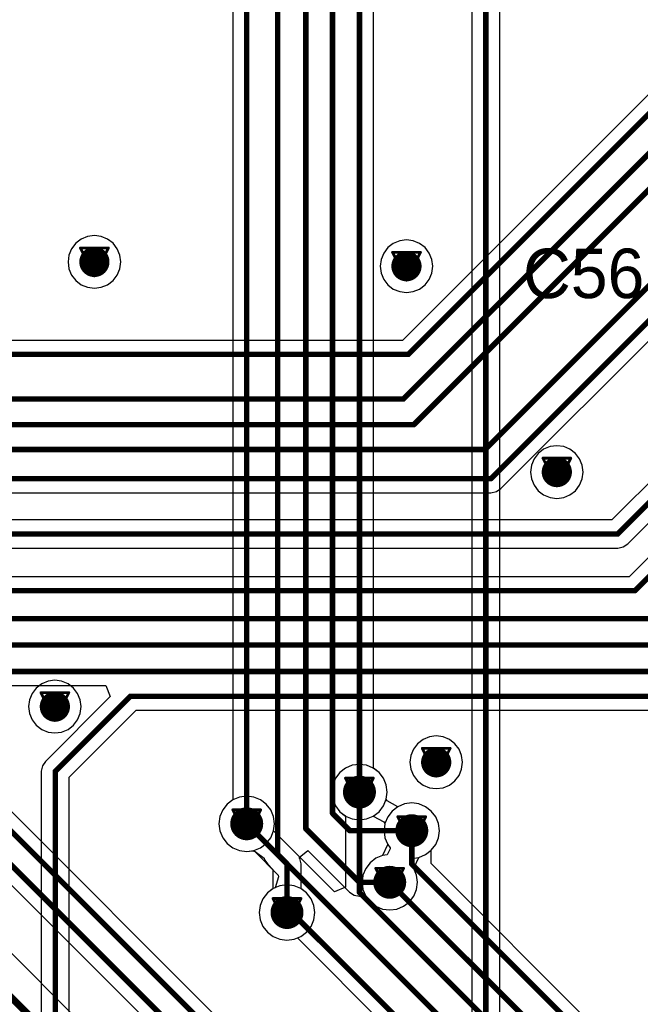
# Model space of a CAD drawing. Header units: millimetres. Extents: x 138 to 555, y 26 to 334.
# Tile 328 of 656: x 242 to 254, y 213 to 231. Entities that reach past the tile are written whole.
import ezdxf

# ---------------------------------------------------------------- set-up
doc = ezdxf.new("R2010")
doc.units = ezdxf.units.MM
for name, color, linetype in [('BottomLayer', 5, 'Continuous'), ('DrillDrawing', 1, 'Continuous'), ('MidLayer1', 16, 'Continuous'), ('MidLayer2', 76, 'Continuous'), ('MidLayer3', 90, 'Continuous'), ('MidLayer4', 156, 'Continuous'), ('MultiLayer', 9, 'Continuous'), ('TopLayer', 1, 'Continuous'), ('TopOverlay', 2, 'Continuous'), ('ViaHoleLayer', 16, 'Continuous')]:
    doc.layers.add(name, color=color, linetype=linetype)

msp = doc.modelspace()

# ---------------------------------------------------------------- linework, layer by layer
at = {"layer": 'BottomLayer'}
for p, q in [((266.118, 241.846), (249.21, 224.938)), ((250.999, 222.24), (255.699, 226.94)), ((256.811, 225.459), (253.021, 221.668)), ((249.21, 224.938), (231.958, 224.938)), ((253.307, 221.233), (257.097, 225.023)), ((255.702, 223.005), (253.333, 220.636)), ((250.917, 222.185), (250.999, 222.24)), ((221.968, 222.165), (250.819, 222.165)), ((250.819, 222.165), (250.917, 222.185)), ((253.021, 221.668), (221.917, 221.668)), ((222.023, 221.158), (253.126, 221.158)), ((253.126, 221.158), (253.224, 221.178)), ((253.224, 221.178), (253.307, 221.233)), ((253.333, 220.636), (224.47, 220.636)), ((226.593, 218.656), (243.81, 218.656)), ((243.81, 218.656), (243.893, 218.456)), ((243.893, 218.456), (242.712, 217.275)), ((243.147, 216.989), (244.363, 218.205)), ((244.363, 218.205), (258.745, 218.205)), ((242.712, 217.275), (242.657, 217.192)), ((248.295, 217.203), (248.174, 217.153)), ((248.426, 217.22), (248.295, 217.203)), ((248.556, 217.203), (248.426, 217.22)), ((248.678, 217.153), (248.556, 217.203)), ((242.657, 217.192), (242.637, 217.094)), ((242.637, 217.094), (242.637, 210.896)), ((248.069, 217.073), (247.989, 216.968)), ((248.174, 217.153), (248.069, 217.073)), ((248.782, 217.073), (248.678, 217.153)), ((248.863, 216.968), (248.782, 217.073)), ((243.147, 210.791), (243.147, 216.989)), ((247.939, 216.846), (247.922, 216.716)), ((247.989, 216.968), (247.939, 216.846)), ((248.913, 216.846), (248.863, 216.968)), ((248.93, 216.716), (248.913, 216.846)), ((247.922, 216.716), (247.939, 216.585)), ((248.913, 216.585), (248.93, 216.716)), ((246.018, 216.495), (245.938, 216.391)), ((246.122, 216.575), (246.018, 216.495)), ((246.244, 216.626), (246.122, 216.575)), ((246.375, 216.643), (246.244, 216.626)), ((246.505, 216.626), (246.375, 216.643)), ((246.627, 216.575), (246.505, 216.626)), ((246.731, 216.495), (246.627, 216.575)), ((246.811, 216.391), (246.731, 216.495)), ((247.939, 216.585), (247.989, 216.464)), ((248.933, 216.554), (248.913, 216.585)), ((249.126, 216.45), (248.933, 216.554)), ((249.247, 216.5), (249.126, 216.45)), ((249.378, 216.518), (249.247, 216.5)), ((249.508, 216.5), (249.378, 216.518)), ((249.63, 216.45), (249.508, 216.5)), ((245.938, 216.391), (245.887, 216.269)), ((246.862, 216.269), (246.811, 216.391)), ((247.989, 216.464), (248.069, 216.359)), ((248.069, 216.359), (248.171, 216.281)), ((249.734, 216.37), (249.63, 216.45)), ((249.815, 216.266), (249.734, 216.37)), ((245.887, 216.269), (245.87, 216.139)), ((245.87, 216.139), (245.887, 216.008)), ((246.879, 216.139), (246.862, 216.269)), ((246.862, 216.011), (246.879, 216.139)), ((248.171, 216.281), (248.171, 214.986)), ((249.865, 216.144), (249.815, 216.266)), ((249.882, 216.013), (249.865, 216.144)), ((245.887, 216.008), (245.938, 215.886)), ((247.971, 214.903), (246.862, 216.011)), ((249.865, 215.883), (249.882, 216.013)), ((245.938, 215.886), (246.018, 215.782)), ((246.018, 215.782), (246.122, 215.702)), ((249.815, 215.761), (249.865, 215.883)), ((246.122, 215.702), (246.244, 215.651)), ((246.244, 215.651), (246.375, 215.634)), ((246.375, 215.634), (246.502, 215.651)), ((246.502, 215.651), (246.946, 215.206)), ((249.731, 215.414), (249.734, 215.657)), ((249.734, 215.657), (249.815, 215.761)), ((260.411, 204.734), (249.731, 215.414)), ((246.951, 215.175), (246.894, 214.976)), ((246.946, 215.206), (246.951, 215.175)), ((246.751, 214.88), (246.671, 214.776)), ((246.856, 214.96), (246.751, 214.88)), ((246.894, 214.976), (246.856, 214.96)), ((248.171, 214.986), (247.971, 214.903)), ((246.671, 214.776), (246.621, 214.654)), ((246.621, 214.654), (246.604, 214.524)), ((246.604, 214.524), (246.621, 214.393)), ((246.621, 214.393), (246.671, 214.271)), ((246.671, 214.271), (246.751, 214.167)), ((246.751, 214.167), (246.856, 214.087)), ((246.856, 214.087), (246.977, 214.036)), ((246.977, 214.036), (247.108, 214.019)), ((247.108, 214.019), (247.238, 214.036)), ((247.238, 214.036), (247.297, 214.061)), ((247.297, 214.061), (259.003, 202.355))]:
    msp.add_line(p, q, dxfattribs=at)
at = {"layer": 'BottomLayer', "const_width": 0.1}
for points in [[(249.316, 224.683), (266.298, 241.666)], [(249.225, 223.869), (257.259, 231.903)], [(249.415, 223.403), (255.897, 229.885)], [(250.713, 222.951), (256.107, 228.346)], [(250.819, 222.42), (255.826, 227.427)], [(253.126, 221.413), (256.992, 225.278)], [(231.523, 224.683), (249.316, 224.683)], [(221.58, 223.869), (249.225, 223.869)], [(221.689, 223.403), (249.415, 223.403)], [(221.818, 222.951), (250.713, 222.951)], [(253.439, 220.382), (255.882, 222.824)], [(221.862, 222.42), (250.819, 222.42)], [(221.917, 221.413), (253.126, 221.413)], [(224.47, 220.382), (253.439, 220.382)], [(226.071, 219.872), (260.144, 219.872)], [(226.169, 219.393), (258.362, 219.393)], [(226.488, 218.91), (260.056, 218.91)], [(242.892, 217.094), (244.257, 218.459)], [(244.257, 218.459), (258.851, 218.459)], [(242.892, 210.791), (242.892, 217.094)], [(248.426, 214.891), (248.426, 216.716)], [(246.375, 216.139), (259.425, 203.089)], [(249.378, 215.406), (249.378, 216.013)], [(249.378, 215.406), (260.306, 204.479)], [(248.977, 215.074), (259.949, 204.102)], [(248.426, 214.891), (259.631, 203.685)], [(247.108, 214.524), (247.194, 214.524)], [(247.194, 214.524), (259.183, 202.535)]]:
    msp.add_lwpolyline(points, dxfattribs=at)
at = {"layer": 'BottomLayer'}
for points, const_width in [([(243.466, 226.365, 1), (243.741, 226.365, 1)], 0.275), ([(249.144, 226.287, 1), (249.419, 226.287, 1)], 0.275), ([(249.291, 224.683, 1), (249.341, 224.683, 1)], 0.05), ([(249.291, 224.683, 1), (249.341, 224.683, 1)], 0.05), ([(249.2, 223.869, 1), (249.25, 223.869, 1)], 0.05), ([(249.2, 223.869, 1), (249.25, 223.869, 1)], 0.05), ([(249.39, 223.403, 1), (249.44, 223.403, 1)], 0.05), ([(249.39, 223.403, 1), (249.44, 223.403, 1)], 0.05), ([(250.688, 222.951, 1), (250.738, 222.951, 1)], 0.05), ([(250.688, 222.951, 1), (250.738, 222.951, 1)], 0.05), ([(251.88, 222.54, 1), (252.155, 222.54, 1)], 0.275), ([(250.794, 222.42, 1), (250.844, 222.42, 1)], 0.05), ([(250.794, 222.42, 1), (250.844, 222.42, 1)], 0.05), ([(253.101, 221.413, 1), (253.151, 221.413, 1)], 0.05), ([(253.101, 221.413, 1), (253.151, 221.413, 1)], 0.05), ([(253.414, 220.382, 1), (253.464, 220.382, 1)], 0.05), ([(253.414, 220.382, 1), (253.464, 220.382, 1)], 0.05), ([(242.747, 218.271, 1), (243.022, 218.271, 1)], 0.275), ([(244.232, 218.459, 1), (244.282, 218.459, 1)], 0.05), ([(244.232, 218.459, 1), (244.282, 218.459, 1)], 0.05), ([(249.685, 217.258, 1), (249.96, 217.258, 1)], 0.275), ([(242.867, 217.094, 1), (242.917, 217.094, 1)], 0.05), ([(242.867, 217.094, 1), (242.917, 217.094, 1)], 0.05), ([(248.276, 216.716, 1), (248.576, 216.716, 1)], 0.3), ([(248.401, 216.716, 1), (248.451, 216.716, 1)], 0.05), ([(246.225, 216.139, 1), (246.525, 216.139, 1)], 0.3), ([(249.228, 216.013, 1), (249.528, 216.013, 1)], 0.3), ([(246.35, 216.139, 1), (246.4, 216.139, 1)], 0.05), ([(249.353, 216.013, 1), (249.403, 216.013, 1)], 0.05), ([(249.353, 215.406, 1), (249.403, 215.406, 1)], 0.05), ([(249.353, 215.406, 1), (249.403, 215.406, 1)], 0.05), ([(248.827, 215.074, 1), (249.127, 215.074, 1)], 0.3), ([(248.952, 215.074, 1), (249.002, 215.074, 1)], 0.05), ([(248.401, 214.891, 1), (248.451, 214.891, 1)], 0.05), ([(248.401, 214.891, 1), (248.451, 214.891, 1)], 0.05), ([(246.958, 214.524, 1), (247.258, 214.524, 1)], 0.3), ([(247.083, 214.524, 1), (247.133, 214.524, 1)], 0.05), ([(247.169, 214.524, 1), (247.219, 214.524, 1)], 0.05), ([(247.169, 214.524, 1), (247.219, 214.524, 1)], 0.05)]:
    msp.add_lwpolyline(points, format="xyb", close=True, dxfattribs=dict(at, const_width=const_width))
at = {"layer": 'DrillDrawing', "const_width": 0.0508}
for points in [[(243.35, 226.619), (243.858, 226.619)], [(243.35, 226.619), (243.604, 226.111)], [(243.452, 226.518), (243.756, 226.518)], [(243.452, 226.518), (243.604, 226.213)], [(243.604, 226.111), (243.858, 226.619)], [(243.604, 226.213), (243.756, 226.518)], [(249.028, 226.541), (249.536, 226.541)], [(249.028, 226.541), (249.282, 226.033)], [(249.282, 226.033), (249.536, 226.541)], [(249.129, 226.439), (249.434, 226.439)], [(249.129, 226.439), (249.282, 226.135)], [(249.282, 226.135), (249.434, 226.439)], [(251.764, 222.794), (252.272, 222.794)], [(251.764, 222.794), (252.018, 222.286)], [(252.018, 222.286), (252.272, 222.794)], [(251.865, 222.692), (252.17, 222.692)], [(251.865, 222.692), (252.018, 222.388)], [(252.018, 222.388), (252.17, 222.692)], [(242.63, 218.525), (243.138, 218.525)], [(242.63, 218.525), (242.884, 218.017)], [(242.884, 218.017), (243.138, 218.525)], [(242.732, 218.423), (243.037, 218.423)], [(242.732, 218.423), (242.884, 218.118)], [(242.884, 218.118), (243.037, 218.423)], [(249.569, 217.512), (250.077, 217.512)], [(249.569, 217.512), (249.823, 217.004)], [(249.67, 217.41), (249.975, 217.41)], [(249.67, 217.41), (249.823, 217.105)], [(249.823, 217.004), (250.077, 217.512)], [(249.823, 217.105), (249.975, 217.41)], [(248.172, 216.97), (248.68, 216.97)], [(248.172, 216.97), (248.426, 216.462)], [(248.273, 216.868), (248.578, 216.868)], [(248.273, 216.868), (248.426, 216.564)], [(248.426, 216.462), (248.68, 216.97)], [(248.426, 216.564), (248.578, 216.868)], [(246.121, 216.393), (246.629, 216.393)], [(246.121, 216.393), (246.375, 215.885)], [(246.222, 216.291), (246.527, 216.291)], [(246.222, 216.291), (246.375, 215.986)], [(246.375, 215.885), (246.629, 216.393)], [(246.375, 215.986), (246.527, 216.291)], [(249.124, 216.267), (249.632, 216.267)], [(249.124, 216.267), (249.378, 215.759)], [(249.225, 216.166), (249.53, 216.166)], [(249.225, 216.166), (249.378, 215.861)], [(249.378, 215.759), (249.632, 216.267)], [(249.378, 215.861), (249.53, 216.166)], [(248.723, 215.328), (249.231, 215.328)], [(248.723, 215.328), (248.977, 214.82)], [(248.825, 215.227), (249.13, 215.227)], [(248.825, 215.227), (248.977, 214.922)], [(248.977, 214.82), (249.231, 215.328)], [(248.977, 214.922), (249.13, 215.227)], [(246.854, 214.778), (247.362, 214.778)], [(246.854, 214.778), (247.108, 214.27)], [(246.955, 214.676), (247.26, 214.676)], [(246.955, 214.676), (247.108, 214.371)], [(247.108, 214.27), (247.362, 214.778)], [(247.108, 214.371), (247.26, 214.676)]]:
    msp.add_lwpolyline(points, dxfattribs=at)
at = {"layer": 'DrillDrawing', "const_width": 0.0254}
for points in [[(243.337, 226.619, 1), (243.363, 226.619, 1)], [(243.337, 226.619, 1), (243.363, 226.619, 1)], [(243.439, 226.518, 1), (243.464, 226.518, 1)], [(243.439, 226.518, 1), (243.464, 226.518, 1)], [(243.744, 226.518, 1), (243.769, 226.518, 1)], [(243.744, 226.518, 1), (243.769, 226.518, 1)], [(243.845, 226.619, 1), (243.871, 226.619, 1)], [(243.845, 226.619, 1), (243.871, 226.619, 1)], [(249.015, 226.541, 1), (249.041, 226.541, 1)], [(249.015, 226.541, 1), (249.041, 226.541, 1)], [(249.523, 226.541, 1), (249.549, 226.541, 1)], [(249.523, 226.541, 1), (249.549, 226.541, 1)], [(249.117, 226.439, 1), (249.142, 226.439, 1)], [(249.117, 226.439, 1), (249.142, 226.439, 1)], [(249.422, 226.439, 1), (249.447, 226.439, 1)], [(249.422, 226.439, 1), (249.447, 226.439, 1)], [(243.591, 226.213, 1), (243.617, 226.213, 1)], [(243.591, 226.213, 1), (243.617, 226.213, 1)], [(249.269, 226.135, 1), (249.295, 226.135, 1)], [(249.269, 226.135, 1), (249.295, 226.135, 1)], [(243.591, 226.111, 1), (243.617, 226.111, 1)], [(243.591, 226.111, 1), (243.617, 226.111, 1)], [(249.269, 226.033, 1), (249.295, 226.033, 1)], [(249.269, 226.033, 1), (249.295, 226.033, 1)], [(251.751, 222.794, 1), (251.776, 222.794, 1)], [(251.751, 222.794, 1), (251.776, 222.794, 1)], [(252.259, 222.794, 1), (252.284, 222.794, 1)], [(252.259, 222.794, 1), (252.284, 222.794, 1)], [(251.853, 222.692, 1), (251.878, 222.692, 1)], [(251.853, 222.692, 1), (251.878, 222.692, 1)], [(252.157, 222.692, 1), (252.183, 222.692, 1)], [(252.157, 222.692, 1), (252.183, 222.692, 1)], [(252.005, 222.388, 1), (252.03, 222.388, 1)], [(252.005, 222.388, 1), (252.03, 222.388, 1)], [(252.005, 222.286, 1), (252.03, 222.286, 1)], [(252.005, 222.286, 1), (252.03, 222.286, 1)], [(242.618, 218.525, 1), (242.643, 218.525, 1)], [(242.618, 218.525, 1), (242.643, 218.525, 1)], [(243.126, 218.525, 1), (243.151, 218.525, 1)], [(243.126, 218.525, 1), (243.151, 218.525, 1)], [(242.719, 218.423, 1), (242.745, 218.423, 1)], [(242.719, 218.423, 1), (242.745, 218.423, 1)], [(243.024, 218.423, 1), (243.05, 218.423, 1)], [(243.024, 218.423, 1), (243.05, 218.423, 1)], [(242.872, 218.118, 1), (242.897, 218.118, 1)], [(242.872, 218.118, 1), (242.897, 218.118, 1)], [(242.872, 218.017, 1), (242.897, 218.017, 1)], [(242.872, 218.017, 1), (242.897, 218.017, 1)], [(249.556, 217.512, 1), (249.581, 217.512, 1)], [(249.556, 217.512, 1), (249.581, 217.512, 1)], [(249.658, 217.41, 1), (249.683, 217.41, 1)], [(249.658, 217.41, 1), (249.683, 217.41, 1)], [(249.962, 217.41, 1), (249.988, 217.41, 1)], [(249.962, 217.41, 1), (249.988, 217.41, 1)], [(250.064, 217.512, 1), (250.089, 217.512, 1)], [(250.064, 217.512, 1), (250.089, 217.512, 1)], [(249.81, 217.105, 1), (249.835, 217.105, 1)], [(249.81, 217.105, 1), (249.835, 217.105, 1)], [(249.81, 217.004, 1), (249.835, 217.004, 1)], [(249.81, 217.004, 1), (249.835, 217.004, 1)], [(248.159, 216.97, 1), (248.185, 216.97, 1)], [(248.159, 216.97, 1), (248.185, 216.97, 1)], [(248.261, 216.868, 1), (248.286, 216.868, 1)], [(248.261, 216.868, 1), (248.286, 216.868, 1)], [(248.566, 216.868, 1), (248.591, 216.868, 1)], [(248.566, 216.868, 1), (248.591, 216.868, 1)], [(248.667, 216.97, 1), (248.693, 216.97, 1)], [(248.667, 216.97, 1), (248.693, 216.97, 1)], [(248.413, 216.564, 1), (248.439, 216.564, 1)], [(248.413, 216.564, 1), (248.439, 216.564, 1)], [(248.413, 216.462, 1), (248.439, 216.462, 1)], [(248.413, 216.462, 1), (248.439, 216.462, 1)], [(246.108, 216.393, 1), (246.133, 216.393, 1)], [(246.108, 216.393, 1), (246.133, 216.393, 1)], [(246.209, 216.291, 1), (246.235, 216.291, 1)], [(246.209, 216.291, 1), (246.235, 216.291, 1)], [(246.514, 216.291, 1), (246.54, 216.291, 1)], [(246.514, 216.291, 1), (246.54, 216.291, 1)], [(246.616, 216.393, 1), (246.641, 216.393, 1)], [(246.616, 216.393, 1), (246.641, 216.393, 1)], [(249.111, 216.267, 1), (249.137, 216.267, 1)], [(249.111, 216.267, 1), (249.137, 216.267, 1)], [(249.213, 216.166, 1), (249.238, 216.166, 1)], [(249.213, 216.166, 1), (249.238, 216.166, 1)], [(249.518, 216.166, 1), (249.543, 216.166, 1)], [(249.518, 216.166, 1), (249.543, 216.166, 1)], [(249.619, 216.267, 1), (249.645, 216.267, 1)], [(249.619, 216.267, 1), (249.645, 216.267, 1)], [(246.362, 215.986, 1), (246.387, 215.986, 1)], [(246.362, 215.986, 1), (246.387, 215.986, 1)], [(246.362, 215.885, 1), (246.387, 215.885, 1)], [(246.362, 215.885, 1), (246.387, 215.885, 1)], [(249.365, 215.861, 1), (249.391, 215.861, 1)], [(249.365, 215.861, 1), (249.391, 215.861, 1)], [(249.365, 215.759, 1), (249.391, 215.759, 1)], [(249.365, 215.759, 1), (249.391, 215.759, 1)], [(248.711, 215.328, 1), (248.736, 215.328, 1)], [(248.711, 215.328, 1), (248.736, 215.328, 1)], [(248.812, 215.227, 1), (248.838, 215.227, 1)], [(248.812, 215.227, 1), (248.838, 215.227, 1)], [(249.117, 215.227, 1), (249.142, 215.227, 1)], [(249.117, 215.227, 1), (249.142, 215.227, 1)], [(249.219, 215.328, 1), (249.244, 215.328, 1)], [(249.219, 215.328, 1), (249.244, 215.328, 1)], [(248.965, 214.922, 1), (248.99, 214.922, 1)], [(248.965, 214.922, 1), (248.99, 214.922, 1)], [(246.841, 214.778, 1), (246.867, 214.778, 1)], [(246.841, 214.778, 1), (246.867, 214.778, 1)], [(246.943, 214.676, 1), (246.968, 214.676, 1)], [(246.943, 214.676, 1), (246.968, 214.676, 1)], [(247.248, 214.676, 1), (247.273, 214.676, 1)], [(247.248, 214.676, 1), (247.273, 214.676, 1)], [(247.349, 214.778, 1), (247.375, 214.778, 1)], [(247.349, 214.778, 1), (247.375, 214.778, 1)], [(248.965, 214.82, 1), (248.99, 214.82, 1)], [(248.965, 214.82, 1), (248.99, 214.82, 1)], [(247.095, 214.371, 1), (247.121, 214.371, 1)], [(247.095, 214.371, 1), (247.121, 214.371, 1)], [(247.095, 214.27, 1), (247.121, 214.27, 1)], [(247.095, 214.27, 1), (247.121, 214.27, 1)]]:
    msp.add_lwpolyline(points, format="xyb", close=True, dxfattribs=at)
at = {"layer": 'MidLayer1'}
for points, const_width in [([(243.466, 226.365, 1), (243.741, 226.365, 1)], 0.275), ([(249.144, 226.287, 1), (249.419, 226.287, 1)], 0.275), ([(251.88, 222.54, 1), (252.155, 222.54, 1)], 0.275), ([(242.747, 218.271, 1), (243.022, 218.271, 1)], 0.275), ([(249.685, 217.258, 1), (249.96, 217.258, 1)], 0.275), ([(248.276, 216.716, 1), (248.576, 216.716, 1)], 0.3), ([(246.225, 216.139, 1), (246.525, 216.139, 1)], 0.3), ([(249.228, 216.013, 1), (249.528, 216.013, 1)], 0.3), ([(248.827, 215.074, 1), (249.127, 215.074, 1)], 0.3), ([(246.958, 214.524, 1), (247.258, 214.524, 1)], 0.3)]:
    msp.add_lwpolyline(points, format="xyb", close=True, dxfattribs=dict(at, const_width=const_width))
at = {"layer": 'MidLayer2'}
for p, q in [((248.295, 217.203), (248.174, 217.153)), ((248.426, 217.22), (248.295, 217.203)), ((248.556, 217.203), (248.426, 217.22)), ((248.678, 217.153), (248.556, 217.203)), ((248.069, 217.073), (247.989, 216.968)), ((248.174, 217.153), (248.069, 217.073)), ((248.782, 217.073), (248.678, 217.153)), ((248.863, 216.968), (248.782, 217.073)), ((247.939, 216.846), (247.922, 216.716)), ((247.989, 216.968), (247.939, 216.846)), ((248.913, 216.846), (248.863, 216.968)), ((248.93, 216.716), (248.913, 216.846)), ((247.922, 216.716), (247.939, 216.585)), ((248.913, 216.585), (248.93, 216.716)), ((246.018, 216.495), (245.938, 216.391)), ((246.122, 216.575), (246.018, 216.495)), ((246.244, 216.626), (246.122, 216.575)), ((246.375, 216.643), (246.244, 216.626)), ((246.505, 216.626), (246.375, 216.643)), ((246.627, 216.575), (246.505, 216.626)), ((246.731, 216.495), (246.627, 216.575)), ((246.811, 216.391), (246.731, 216.495)), ((247.939, 216.585), (247.989, 216.464)), ((248.933, 216.554), (248.913, 216.585)), ((249.126, 216.45), (248.933, 216.554)), ((249.247, 216.5), (249.126, 216.45)), ((249.378, 216.518), (249.247, 216.5)), ((249.508, 216.5), (249.378, 216.518)), ((249.63, 216.45), (249.508, 216.5)), ((245.938, 216.391), (245.887, 216.269)), ((246.862, 216.269), (246.811, 216.391)), ((247.989, 216.464), (248.069, 216.359)), ((248.069, 216.359), (248.174, 216.279)), ((249.734, 216.37), (249.63, 216.45)), ((249.815, 216.266), (249.734, 216.37)), ((245.887, 216.269), (245.87, 216.139)), ((245.87, 216.139), (245.887, 216.008)), ((246.879, 216.139), (246.862, 216.269)), ((246.862, 216.008), (246.879, 216.139)), ((248.174, 216.279), (248.295, 216.229)), ((248.295, 216.229), (248.426, 216.212)), ((248.426, 216.212), (248.556, 216.229)), ((248.556, 216.229), (248.678, 216.279)), ((248.678, 216.279), (248.871, 216.175)), ((248.871, 216.175), (248.891, 216.144)), ((248.891, 216.144), (248.874, 216.013)), ((249.865, 216.144), (249.815, 216.266)), ((249.882, 216.013), (249.865, 216.144)), ((245.887, 216.008), (245.938, 215.886)), ((246.811, 215.886), (246.862, 216.008)), ((248.874, 216.013), (248.891, 215.883)), ((249.865, 215.883), (249.882, 216.013)), ((245.938, 215.886), (246.018, 215.782)), ((246.018, 215.782), (246.122, 215.702)), ((246.627, 215.702), (246.731, 215.782)), ((246.731, 215.782), (246.811, 215.886)), ((248.891, 215.883), (248.935, 215.775)), ((248.935, 215.775), (248.938, 215.754)), ((249.815, 215.761), (249.865, 215.883)), ((246.122, 215.702), (246.244, 215.651)), ((246.244, 215.651), (246.375, 215.634)), ((246.375, 215.634), (246.505, 215.651)), ((246.505, 215.651), (246.627, 215.702)), ((248.938, 215.754), (248.847, 215.562)), ((249.63, 215.577), (249.734, 215.657)), ((249.734, 215.657), (249.815, 215.761)), ((248.621, 215.431), (248.541, 215.327)), ((248.725, 215.511), (248.621, 215.431)), ((248.847, 215.562), (248.725, 215.511)), ((249.417, 215.333), (249.508, 215.526)), ((249.508, 215.526), (249.63, 215.577)), ((248.541, 215.327), (248.49, 215.205)), ((249.42, 215.313), (249.417, 215.333)), ((249.464, 215.205), (249.42, 215.313)), ((248.49, 215.205), (248.473, 215.074)), ((248.473, 215.074), (248.49, 214.944)), ((249.482, 215.074), (249.464, 215.205)), ((249.464, 214.944), (249.482, 215.074)), ((246.751, 214.88), (246.671, 214.776)), ((246.856, 214.96), (246.751, 214.88)), ((246.977, 215.011), (246.856, 214.96)), ((247.108, 215.028), (246.977, 215.011)), ((247.238, 215.011), (247.108, 215.028)), ((247.36, 214.96), (247.238, 215.011)), ((247.464, 214.88), (247.36, 214.96)), ((247.545, 214.776), (247.464, 214.88)), ((248.49, 214.944), (248.541, 214.822)), ((249.414, 214.822), (249.464, 214.944)), ((246.671, 214.776), (246.621, 214.654)), ((247.595, 214.654), (247.545, 214.776)), ((248.541, 214.822), (248.621, 214.718)), ((248.621, 214.718), (248.725, 214.638)), ((249.23, 214.638), (249.334, 214.718)), ((249.334, 214.718), (249.414, 214.822)), ((246.621, 214.654), (246.604, 214.524)), ((246.604, 214.524), (246.621, 214.393)), ((247.612, 214.524), (247.595, 214.654)), ((247.595, 214.393), (247.612, 214.524)), ((248.725, 214.638), (248.847, 214.587)), ((248.847, 214.587), (248.977, 214.57)), ((248.977, 214.57), (249.108, 214.587)), ((249.108, 214.587), (249.23, 214.638)), ((246.621, 214.393), (246.671, 214.271)), ((247.545, 214.271), (247.595, 214.393)), ((246.671, 214.271), (246.751, 214.167)), ((246.751, 214.167), (246.856, 214.087)), ((247.36, 214.087), (247.464, 214.167)), ((247.464, 214.167), (247.545, 214.271)), ((246.856, 214.087), (246.977, 214.036)), ((246.977, 214.036), (247.108, 214.019)), ((247.108, 214.019), (247.238, 214.036)), ((247.238, 214.036), (247.36, 214.087))]:
    msp.add_line(p, q, dxfattribs=at)
for points, const_width in [([(243.466, 226.365, 1), (243.741, 226.365, 1)], 0.275), ([(249.144, 226.287, 1), (249.419, 226.287, 1)], 0.275), ([(251.88, 222.54, 1), (252.155, 222.54, 1)], 0.275), ([(242.747, 218.271, 1), (243.022, 218.271, 1)], 0.275), ([(249.685, 217.258, 1), (249.96, 217.258, 1)], 0.275), ([(248.276, 216.716, 1), (248.576, 216.716, 1)], 0.3), ([(246.225, 216.139, 1), (246.525, 216.139, 1)], 0.3), ([(249.228, 216.013, 1), (249.528, 216.013, 1)], 0.3), ([(248.827, 215.074, 1), (249.127, 215.074, 1)], 0.3), ([(246.958, 214.524, 1), (247.258, 214.524, 1)], 0.3)]:
    msp.add_lwpolyline(points, format="xyb", close=True, dxfattribs=dict(at, const_width=const_width))
at = {"layer": 'MidLayer3'}
for p, q in [((248.295, 217.203), (248.174, 217.153)), ((248.426, 217.22), (248.295, 217.203)), ((248.556, 217.203), (248.426, 217.22)), ((248.678, 217.153), (248.556, 217.203)), ((248.069, 217.073), (247.989, 216.968)), ((248.174, 217.153), (248.069, 217.073)), ((248.782, 217.073), (248.678, 217.153)), ((248.863, 216.968), (248.782, 217.073)), ((247.939, 216.846), (247.922, 216.716)), ((247.989, 216.968), (247.939, 216.846)), ((248.913, 216.846), (248.863, 216.968)), ((248.93, 216.716), (248.913, 216.846)), ((247.922, 216.716), (247.939, 216.585)), ((248.913, 216.585), (248.93, 216.716)), ((246.018, 216.495), (245.938, 216.391)), ((246.122, 216.575), (246.018, 216.495)), ((246.244, 216.626), (246.122, 216.575)), ((246.375, 216.643), (246.244, 216.626)), ((246.505, 216.626), (246.375, 216.643)), ((246.627, 216.575), (246.505, 216.626)), ((246.731, 216.495), (246.627, 216.575)), ((246.811, 216.391), (246.731, 216.495)), ((247.939, 216.585), (247.989, 216.464)), ((248.863, 216.464), (248.913, 216.585)), ((249.247, 216.5), (249.126, 216.45)), ((249.378, 216.518), (249.247, 216.5)), ((249.508, 216.5), (249.378, 216.518)), ((249.63, 216.45), (249.508, 216.5)), ((245.938, 216.391), (245.887, 216.269)), ((246.862, 216.269), (246.811, 216.391)), ((247.989, 216.464), (248.069, 216.359)), ((248.069, 216.359), (248.174, 216.279)), ((248.678, 216.279), (248.782, 216.359)), ((248.782, 216.359), (248.863, 216.464)), ((249.021, 216.37), (248.941, 216.266)), ((249.126, 216.45), (249.021, 216.37)), ((249.734, 216.37), (249.63, 216.45)), ((249.815, 216.266), (249.734, 216.37)), ((245.887, 216.269), (245.87, 216.139)), ((245.87, 216.139), (245.887, 216.008)), ((246.879, 216.139), (246.862, 216.269)), ((246.862, 216.008), (246.879, 216.139)), ((248.174, 216.279), (248.295, 216.229)), ((248.295, 216.229), (248.426, 216.212)), ((248.426, 216.212), (248.556, 216.229)), ((248.556, 216.229), (248.678, 216.279)), ((248.891, 216.144), (248.874, 216.013)), ((248.941, 216.266), (248.891, 216.144)), ((249.865, 216.144), (249.815, 216.266)), ((249.882, 216.013), (249.865, 216.144)), ((245.887, 216.008), (245.938, 215.886)), ((246.811, 215.886), (246.862, 216.008)), ((248.874, 216.013), (248.891, 215.883)), ((249.865, 215.883), (249.882, 216.013)), ((245.938, 215.886), (246.018, 215.782)), ((246.018, 215.782), (246.122, 215.702)), ((246.627, 215.702), (246.731, 215.782)), ((246.731, 215.782), (246.811, 215.886)), ((248.891, 215.883), (248.941, 215.761)), ((249.815, 215.761), (249.865, 215.883)), ((246.122, 215.702), (246.244, 215.651)), ((246.244, 215.651), (246.375, 215.634)), ((246.375, 215.634), (246.505, 215.651)), ((246.505, 215.651), (246.627, 215.702)), ((248.985, 215.684), (248.932, 215.573)), ((248.941, 215.761), (248.986, 215.703)), ((248.986, 215.703), (248.985, 215.684)), ((249.63, 215.577), (249.734, 215.657)), ((249.734, 215.657), (249.815, 215.761)), ((248.621, 215.431), (248.541, 215.327)), ((248.725, 215.511), (248.621, 215.431)), ((248.847, 215.562), (248.725, 215.511)), ((248.932, 215.573), (248.847, 215.562)), ((249.37, 215.403), (249.423, 215.515)), ((249.423, 215.515), (249.508, 215.526)), ((249.508, 215.526), (249.63, 215.577)), ((248.541, 215.327), (248.49, 215.205)), ((249.369, 215.385), (249.37, 215.403)), ((249.414, 215.327), (249.369, 215.385)), ((249.464, 215.205), (249.414, 215.327)), ((248.49, 215.205), (248.473, 215.074)), ((248.473, 215.074), (248.49, 214.944)), ((249.482, 215.074), (249.464, 215.205)), ((249.464, 214.944), (249.482, 215.074)), ((246.751, 214.88), (246.671, 214.776)), ((246.856, 214.96), (246.751, 214.88)), ((246.977, 215.011), (246.856, 214.96)), ((247.108, 215.028), (246.977, 215.011)), ((247.238, 215.011), (247.108, 215.028)), ((247.36, 214.96), (247.238, 215.011)), ((247.464, 214.88), (247.36, 214.96)), ((247.545, 214.776), (247.464, 214.88)), ((248.49, 214.944), (248.541, 214.822)), ((249.414, 214.822), (249.464, 214.944)), ((246.671, 214.776), (246.621, 214.654)), ((247.595, 214.654), (247.545, 214.776)), ((248.541, 214.822), (248.621, 214.718)), ((248.621, 214.718), (248.725, 214.638)), ((249.23, 214.638), (249.334, 214.718)), ((249.334, 214.718), (249.414, 214.822)), ((246.621, 214.654), (246.604, 214.524)), ((246.604, 214.524), (246.621, 214.393)), ((247.612, 214.524), (247.595, 214.654)), ((247.595, 214.393), (247.612, 214.524)), ((248.725, 214.638), (248.847, 214.587)), ((248.847, 214.587), (248.977, 214.57)), ((248.977, 214.57), (249.108, 214.587)), ((249.108, 214.587), (249.23, 214.638)), ((246.621, 214.393), (246.671, 214.271)), ((247.545, 214.271), (247.595, 214.393)), ((246.671, 214.271), (246.751, 214.167)), ((246.751, 214.167), (246.856, 214.087)), ((247.36, 214.087), (247.464, 214.167)), ((247.464, 214.167), (247.545, 214.271)), ((246.856, 214.087), (246.977, 214.036)), ((246.977, 214.036), (247.108, 214.019)), ((247.108, 214.019), (247.238, 214.036)), ((247.238, 214.036), (247.36, 214.087))]:
    msp.add_line(p, q, dxfattribs=at)
for points, const_width in [([(243.466, 226.365, 1), (243.741, 226.365, 1)], 0.275), ([(249.144, 226.287, 1), (249.419, 226.287, 1)], 0.275), ([(251.88, 222.54, 1), (252.155, 222.54, 1)], 0.275), ([(242.747, 218.271, 1), (243.022, 218.271, 1)], 0.275), ([(249.685, 217.258, 1), (249.96, 217.258, 1)], 0.275), ([(248.276, 216.716, 1), (248.576, 216.716, 1)], 0.3), ([(246.225, 216.139, 1), (246.525, 216.139, 1)], 0.3), ([(249.228, 216.013, 1), (249.528, 216.013, 1)], 0.3), ([(248.827, 215.074, 1), (249.127, 215.074, 1)], 0.3), ([(246.958, 214.524, 1), (247.258, 214.524, 1)], 0.3)]:
    msp.add_lwpolyline(points, format="xyb", close=True, dxfattribs=dict(at, const_width=const_width))
at = {"layer": 'MidLayer4'}
for p, q in [((243.265, 226.704), (243.189, 226.605)), ((243.364, 226.78), (243.265, 226.704)), ((243.48, 226.828), (243.364, 226.78)), ((243.604, 226.844), (243.48, 226.828)), ((243.728, 226.828), (243.604, 226.844)), ((243.844, 226.78), (243.728, 226.828)), ((243.943, 226.704), (243.844, 226.78)), ((244.019, 226.605), (243.943, 226.704)), ((249.042, 226.702), (248.943, 226.626)), ((249.158, 226.75), (249.042, 226.702)), ((249.282, 226.766), (249.158, 226.75)), ((249.406, 226.75), (249.282, 226.766)), ((249.521, 226.702), (249.406, 226.75)), ((249.621, 226.626), (249.521, 226.702)), ((243.189, 226.605), (243.141, 226.489)), ((244.067, 226.489), (244.019, 226.605)), ((248.867, 226.526), (248.819, 226.411)), ((248.943, 226.626), (248.867, 226.526)), ((249.697, 226.526), (249.621, 226.626)), ((249.745, 226.411), (249.697, 226.526)), ((243.141, 226.489), (243.125, 226.365)), ((243.125, 226.365), (243.141, 226.241)), ((244.083, 226.365), (244.067, 226.489)), ((244.067, 226.241), (244.083, 226.365)), ((248.819, 226.411), (248.803, 226.287)), ((249.761, 226.287), (249.745, 226.411)), ((243.141, 226.241), (243.189, 226.126)), ((244.019, 226.126), (244.067, 226.241)), ((248.803, 226.287), (248.819, 226.163)), ((248.819, 226.163), (248.867, 226.047)), ((249.697, 226.047), (249.745, 226.163)), ((249.745, 226.163), (249.761, 226.287)), ((243.189, 226.126), (243.265, 226.027)), ((243.265, 226.027), (243.364, 225.95)), ((243.844, 225.95), (243.943, 226.027)), ((243.943, 226.027), (244.019, 226.126)), ((248.867, 226.047), (248.943, 225.948)), ((249.621, 225.948), (249.697, 226.047)), ((243.364, 225.95), (243.48, 225.903)), ((243.48, 225.903), (243.604, 225.886)), ((243.604, 225.886), (243.728, 225.903)), ((243.728, 225.903), (243.844, 225.95)), ((248.943, 225.948), (249.042, 225.872)), ((249.042, 225.872), (249.158, 225.824)), ((249.158, 225.824), (249.282, 225.808)), ((249.282, 225.808), (249.406, 225.824)), ((249.406, 225.824), (249.521, 225.872)), ((249.521, 225.872), (249.621, 225.948)), ((251.778, 222.955), (251.679, 222.879)), ((251.894, 223.003), (251.778, 222.955)), ((252.018, 223.019), (251.894, 223.003)), ((252.142, 223.003), (252.018, 223.019)), ((252.257, 222.955), (252.142, 223.003)), ((252.357, 222.879), (252.257, 222.955)), ((251.603, 222.78), (251.555, 222.664)), ((251.679, 222.879), (251.603, 222.78)), ((252.433, 222.78), (252.357, 222.879)), ((252.481, 222.664), (252.433, 222.78)), ((251.555, 222.664), (251.539, 222.54)), ((252.497, 222.54), (252.481, 222.664)), ((251.539, 222.54), (251.555, 222.416)), ((251.555, 222.416), (251.603, 222.301)), ((252.433, 222.301), (252.481, 222.416)), ((252.481, 222.416), (252.497, 222.54)), ((251.603, 222.301), (251.679, 222.201)), ((252.357, 222.201), (252.433, 222.301)), ((251.679, 222.201), (251.778, 222.125)), ((251.778, 222.125), (251.894, 222.077)), ((251.894, 222.077), (252.018, 222.061)), ((252.018, 222.061), (252.142, 222.077)), ((252.142, 222.077), (252.257, 222.125)), ((252.257, 222.125), (252.357, 222.201)), ((242.645, 218.686), (242.546, 218.609)), ((242.76, 218.733), (242.645, 218.686)), ((242.884, 218.75), (242.76, 218.733)), ((243.008, 218.733), (242.884, 218.75)), ((243.124, 218.686), (243.008, 218.733)), ((243.223, 218.609), (243.124, 218.686)), ((242.47, 218.51), (242.422, 218.395)), ((242.546, 218.609), (242.47, 218.51)), ((243.299, 218.51), (243.223, 218.609)), ((243.347, 218.395), (243.299, 218.51)), ((242.422, 218.395), (242.405, 218.271)), ((243.364, 218.271), (243.347, 218.395)), ((242.405, 218.271), (242.422, 218.147)), ((242.422, 218.147), (242.47, 218.031)), ((243.299, 218.031), (243.347, 218.147)), ((243.347, 218.147), (243.364, 218.271)), ((242.47, 218.031), (242.546, 217.932)), ((242.546, 217.932), (242.645, 217.856)), ((243.124, 217.856), (243.223, 217.932)), ((243.223, 217.932), (243.299, 218.031)), ((242.645, 217.856), (242.76, 217.808)), ((242.76, 217.808), (242.884, 217.792)), ((242.884, 217.792), (243.008, 217.808)), ((243.008, 217.808), (243.124, 217.856)), ((249.823, 217.737), (249.699, 217.721)), ((249.947, 217.721), (249.823, 217.737)), ((249.484, 217.597), (249.408, 217.497)), ((249.583, 217.673), (249.484, 217.597)), ((249.699, 217.721), (249.583, 217.673)), ((250.062, 217.673), (249.947, 217.721)), ((250.162, 217.597), (250.062, 217.673)), ((250.238, 217.497), (250.162, 217.597)), ((249.36, 217.382), (249.344, 217.258)), ((249.408, 217.497), (249.36, 217.382)), ((250.286, 217.382), (250.238, 217.497)), ((250.302, 217.258), (250.286, 217.382)), ((248.295, 217.203), (248.174, 217.153)), ((248.426, 217.22), (248.295, 217.203)), ((248.556, 217.203), (248.426, 217.22)), ((248.678, 217.153), (248.556, 217.203)), ((249.344, 217.258), (249.36, 217.134)), ((250.286, 217.134), (250.302, 217.258)), ((248.069, 217.073), (247.989, 216.968)), ((248.174, 217.153), (248.069, 217.073)), ((248.782, 217.073), (248.678, 217.153)), ((248.863, 216.968), (248.782, 217.073)), ((249.36, 217.134), (249.408, 217.018)), ((249.408, 217.018), (249.484, 216.919)), ((250.162, 216.919), (250.238, 217.018)), ((250.238, 217.018), (250.286, 217.134)), ((247.939, 216.846), (247.922, 216.716)), ((247.989, 216.968), (247.939, 216.846)), ((248.913, 216.846), (248.863, 216.968)), ((248.93, 216.716), (248.913, 216.846)), ((249.484, 216.919), (249.583, 216.843)), ((249.583, 216.843), (249.699, 216.795)), ((249.947, 216.795), (250.062, 216.843)), ((250.062, 216.843), (250.162, 216.919)), ((247.922, 216.716), (247.939, 216.585)), ((248.913, 216.585), (248.93, 216.716)), ((249.699, 216.795), (249.823, 216.779)), ((249.823, 216.779), (249.947, 216.795)), ((246.018, 216.495), (245.938, 216.391)), ((246.122, 216.575), (246.018, 216.495)), ((246.244, 216.626), (246.122, 216.575)), ((246.375, 216.643), (246.244, 216.626)), ((246.505, 216.626), (246.375, 216.643)), ((246.627, 216.575), (246.505, 216.626)), ((246.731, 216.495), (246.627, 216.575)), ((246.811, 216.391), (246.731, 216.495)), ((247.939, 216.585), (247.989, 216.464)), ((248.863, 216.464), (248.913, 216.585)), ((249.247, 216.5), (249.126, 216.45)), ((249.378, 216.518), (249.247, 216.5)), ((249.508, 216.5), (249.378, 216.518)), ((249.63, 216.45), (249.508, 216.5)), ((245.938, 216.391), (245.887, 216.269)), ((246.862, 216.269), (246.811, 216.391)), ((247.989, 216.464), (248.069, 216.359)), ((248.069, 216.359), (248.174, 216.279)), ((248.678, 216.279), (248.782, 216.359)), ((248.782, 216.359), (248.863, 216.464)), ((249.021, 216.37), (248.941, 216.266)), ((249.126, 216.45), (249.021, 216.37)), ((249.734, 216.37), (249.63, 216.45)), ((249.815, 216.266), (249.734, 216.37)), ((245.887, 216.269), (245.87, 216.139)), ((245.87, 216.139), (245.887, 216.008)), ((246.879, 216.139), (246.862, 216.269)), ((246.862, 216.008), (246.879, 216.139)), ((248.174, 216.279), (248.295, 216.229)), ((248.295, 216.229), (248.426, 216.212)), ((248.426, 216.212), (248.556, 216.229)), ((248.556, 216.229), (248.678, 216.279)), ((248.891, 216.144), (248.874, 216.013)), ((248.941, 216.266), (248.891, 216.144)), ((249.865, 216.144), (249.815, 216.266)), ((249.882, 216.013), (249.865, 216.144)), ((245.887, 216.008), (245.938, 215.886)), ((246.811, 215.886), (246.862, 216.008)), ((248.874, 216.013), (248.891, 215.883)), ((249.865, 215.883), (249.882, 216.013)), ((245.938, 215.886), (246.018, 215.782)), ((246.018, 215.782), (246.122, 215.702)), ((246.627, 215.702), (246.731, 215.782)), ((246.731, 215.782), (246.811, 215.886)), ((248.891, 215.883), (248.941, 215.761)), ((249.815, 215.761), (249.865, 215.883)), ((246.122, 215.702), (246.244, 215.651)), ((246.244, 215.651), (246.375, 215.634)), ((246.375, 215.634), (246.505, 215.651)), ((246.505, 215.651), (246.627, 215.702)), ((248.985, 215.684), (248.932, 215.573)), ((248.941, 215.761), (248.986, 215.703)), ((248.986, 215.703), (248.985, 215.684)), ((249.63, 215.577), (249.734, 215.657)), ((249.734, 215.657), (249.815, 215.761)), ((248.621, 215.431), (248.541, 215.327)), ((248.725, 215.511), (248.621, 215.431)), ((248.847, 215.562), (248.725, 215.511)), ((248.932, 215.573), (248.847, 215.562)), ((249.37, 215.403), (249.423, 215.515)), ((249.423, 215.515), (249.508, 215.526)), ((249.508, 215.526), (249.63, 215.577)), ((248.541, 215.327), (248.49, 215.205)), ((249.369, 215.385), (249.37, 215.403)), ((249.414, 215.327), (249.369, 215.385)), ((249.464, 215.205), (249.414, 215.327)), ((248.49, 215.205), (248.473, 215.074)), ((248.473, 215.074), (248.49, 214.944)), ((249.482, 215.074), (249.464, 215.205)), ((249.464, 214.944), (249.482, 215.074)), ((246.751, 214.88), (246.671, 214.776)), ((246.856, 214.96), (246.751, 214.88)), ((246.977, 215.011), (246.856, 214.96)), ((247.108, 215.028), (246.977, 215.011)), ((247.238, 215.011), (247.108, 215.028)), ((247.36, 214.96), (247.238, 215.011)), ((247.464, 214.88), (247.36, 214.96)), ((247.545, 214.776), (247.464, 214.88)), ((248.49, 214.944), (248.541, 214.822)), ((249.414, 214.822), (249.464, 214.944)), ((246.671, 214.776), (246.621, 214.654)), ((247.595, 214.654), (247.545, 214.776)), ((248.541, 214.822), (248.621, 214.718)), ((248.621, 214.718), (248.725, 214.638)), ((249.23, 214.638), (249.334, 214.718)), ((249.334, 214.718), (249.414, 214.822)), ((246.621, 214.654), (246.604, 214.524)), ((246.604, 214.524), (246.621, 214.393)), ((247.612, 214.524), (247.595, 214.654)), ((247.595, 214.393), (247.612, 214.524)), ((248.725, 214.638), (248.847, 214.587)), ((248.847, 214.587), (248.977, 214.57)), ((248.977, 214.57), (249.108, 214.587)), ((249.108, 214.587), (249.23, 214.638)), ((246.621, 214.393), (246.671, 214.271)), ((247.545, 214.271), (247.595, 214.393)), ((246.671, 214.271), (246.751, 214.167)), ((246.751, 214.167), (246.856, 214.087)), ((247.36, 214.087), (247.464, 214.167)), ((247.464, 214.167), (247.545, 214.271)), ((246.856, 214.087), (246.977, 214.036)), ((246.977, 214.036), (247.108, 214.019)), ((247.108, 214.019), (247.238, 214.036)), ((247.238, 214.036), (247.36, 214.087))]:
    msp.add_line(p, q, dxfattribs=at)
for points, const_width in [([(243.466, 226.365, 1), (243.741, 226.365, 1)], 0.275), ([(249.144, 226.287, 1), (249.419, 226.287, 1)], 0.275), ([(251.88, 222.54, 1), (252.155, 222.54, 1)], 0.275), ([(242.747, 218.271, 1), (243.022, 218.271, 1)], 0.275), ([(249.685, 217.258, 1), (249.96, 217.258, 1)], 0.275), ([(248.276, 216.716, 1), (248.576, 216.716, 1)], 0.3), ([(246.225, 216.139, 1), (246.525, 216.139, 1)], 0.3), ([(249.228, 216.013, 1), (249.528, 216.013, 1)], 0.3), ([(248.827, 215.074, 1), (249.127, 215.074, 1)], 0.3), ([(246.958, 214.524, 1), (247.258, 214.524, 1)], 0.3)]:
    msp.add_lwpolyline(points, format="xyb", close=True, dxfattribs=dict(at, const_width=const_width))
at = {"layer": 'MultiLayer'}
for points, const_width in [([(243.466, 226.365, 1), (243.741, 226.365, 1)], 0.275), ([(249.144, 226.287, 1), (249.419, 226.287, 1)], 0.275), ([(251.88, 222.54, 1), (252.155, 222.54, 1)], 0.275), ([(242.747, 218.271, 1), (243.022, 218.271, 1)], 0.275), ([(249.685, 217.258, 1), (249.96, 217.258, 1)], 0.275), ([(248.276, 216.716, 1), (248.576, 216.716, 1)], 0.3), ([(246.225, 216.139, 1), (246.525, 216.139, 1)], 0.3), ([(249.228, 216.013, 1), (249.528, 216.013, 1)], 0.3), ([(248.827, 215.074, 1), (249.127, 215.074, 1)], 0.3), ([(246.958, 214.524, 1), (247.258, 214.524, 1)], 0.3)]:
    msp.add_lwpolyline(points, format="xyb", close=True, dxfattribs=dict(at, const_width=const_width))
at = {"layer": 'TopLayer'}
for p, q in [((248.681, 217.151), (248.681, 268.037)), ((250.472, 266.3), (250.472, 209.178)), ((250.982, 209.283), (250.982, 266.405)), ((246.12, 263.24), (246.12, 216.573)), ((255.013, 203.441), (232.394, 226.06)), ((232.172, 224.945), (253.758, 203.359)), ((247.383, 208.494), (232.716, 223.16)), ((248.782, 217.073), (248.681, 217.151)), ((248.863, 216.968), (248.782, 217.073)), ((248.913, 216.846), (248.863, 216.968)), ((248.93, 216.716), (248.913, 216.846)), ((248.913, 216.585), (248.93, 216.716)), ((246.018, 216.495), (245.938, 216.391)), ((246.12, 216.573), (246.018, 216.495)), ((248.933, 216.554), (248.913, 216.585)), ((249.126, 216.45), (248.933, 216.554)), ((249.247, 216.5), (249.126, 216.45)), ((249.378, 216.518), (249.247, 216.5)), ((249.508, 216.5), (249.378, 216.518)), ((249.63, 216.45), (249.508, 216.5)), ((245.938, 216.391), (245.887, 216.269)), ((249.734, 216.37), (249.63, 216.45)), ((249.815, 216.266), (249.734, 216.37)), ((245.887, 216.269), (245.87, 216.139)), ((245.87, 216.139), (245.887, 216.008)), ((249.865, 216.144), (249.815, 216.266)), ((249.882, 216.013), (249.865, 216.144)), ((245.887, 216.008), (245.938, 215.886)), ((249.865, 215.883), (249.882, 216.013)), ((245.938, 215.886), (246.018, 215.782)), ((246.018, 215.782), (246.122, 215.702)), ((249.815, 215.761), (249.865, 215.883)), ((246.122, 215.702), (246.244, 215.651)), ((246.244, 215.651), (246.375, 215.634)), ((246.375, 215.634), (246.482, 215.648)), ((246.482, 215.648), (246.53, 215.636)), ((246.53, 215.636), (246.695, 215.514)), ((247.331, 215.525), (247.487, 215.653)), ((247.487, 215.653), (248.246, 214.894)), ((249.63, 215.577), (249.734, 215.657)), ((249.734, 215.657), (249.815, 215.761)), ((246.695, 215.514), (246.701, 215.484)), ((246.701, 215.484), (246.757, 215.401)), ((247.343, 215.508), (247.331, 215.525)), ((247.363, 215.41), (247.343, 215.508)), ((247.363, 214.958), (247.363, 215.41)), ((249.417, 215.333), (249.508, 215.526)), ((249.508, 215.526), (249.63, 215.577)), ((246.757, 215.401), (246.853, 215.305)), ((246.853, 215.305), (246.853, 214.958)), ((249.42, 215.313), (249.417, 215.333)), ((249.464, 215.205), (249.42, 215.313)), ((249.482, 215.074), (249.464, 215.205)), ((249.464, 214.944), (249.482, 215.074)), ((246.751, 214.88), (246.671, 214.776)), ((246.853, 214.958), (246.751, 214.88)), ((247.464, 214.88), (247.363, 214.958)), ((247.545, 214.776), (247.464, 214.88)), ((248.246, 214.894), (248.328, 214.839)), ((249.414, 214.822), (249.464, 214.944)), ((246.671, 214.776), (246.621, 214.654)), ((247.595, 214.654), (247.545, 214.776)), ((248.328, 214.839), (248.426, 214.82)), ((248.426, 214.82), (248.543, 214.82)), ((248.543, 214.82), (248.621, 214.718)), ((248.621, 214.718), (248.725, 214.638)), ((249.23, 214.638), (249.334, 214.718)), ((249.334, 214.718), (249.414, 214.822)), ((246.621, 214.654), (246.604, 214.524)), ((246.604, 214.524), (246.621, 214.393)), ((247.612, 214.524), (247.595, 214.654)), ((247.595, 214.393), (247.612, 214.524)), ((248.725, 214.638), (248.847, 214.587)), ((248.847, 214.587), (248.977, 214.57)), ((248.977, 214.57), (249.108, 214.587)), ((249.108, 214.587), (249.23, 214.638)), ((246.621, 214.393), (246.671, 214.271)), ((247.545, 214.271), (247.595, 214.393)), ((246.671, 214.271), (246.751, 214.167)), ((246.751, 214.167), (246.856, 214.087)), ((247.36, 214.087), (247.464, 214.167)), ((247.464, 214.167), (247.545, 214.271)), ((246.856, 214.087), (246.977, 214.036)), ((246.977, 214.036), (247.108, 214.019)), ((247.108, 214.019), (247.238, 214.036)), ((247.238, 214.036), (247.36, 214.087))]:
    msp.add_line(p, q, dxfattribs=at)
for points, const_width in [([(248.426, 216.716), (248.426, 268.725)], 0.1), ([(247.936, 216.33), (247.936, 266.608)], 0.1), ([(250.727, 209.178), (250.727, 266.405)], 0.1), ([(247.45, 216.05), (247.45, 265.468)], 0.1), ([(246.937, 215.581), (246.937, 263.699)], 0.1), ([(246.375, 216.139), (246.375, 263.345)], 0.1), ([(232.214, 225.88), (254.833, 203.261)], 0.1), ([(232.08, 225.398), (254.013, 203.465)], 0.1), ([(232.313, 222.757), (246.98, 208.091)], 0.13), ([(247.936, 216.33), (248.252, 216.013)], 0.1), ([(247.45, 216.05), (248.426, 215.074)], 0.1), ([(248.252, 216.013), (249.378, 216.013)], 0.1), ([(246.937, 215.581), (247.108, 215.41)], 0.1), ([(247.108, 214.524), (247.108, 215.41)], 0.1), ([(248.426, 215.074), (248.977, 215.074)], 0.1)]:
    msp.add_lwpolyline(points, dxfattribs=dict(at, const_width=const_width))
for points, const_width in [([(243.466, 226.365, 1), (243.741, 226.365, 1)], 0.275), ([(249.144, 226.287, 1), (249.419, 226.287, 1)], 0.275), ([(251.88, 222.54, 1), (252.155, 222.54, 1)], 0.275), ([(242.747, 218.271, 1), (243.022, 218.271, 1)], 0.275), ([(249.685, 217.258, 1), (249.96, 217.258, 1)], 0.275), ([(248.276, 216.716, 1), (248.576, 216.716, 1)], 0.3), ([(248.401, 216.716, 1), (248.451, 216.716, 1)], 0.05), ([(246.225, 216.139, 1), (246.525, 216.139, 1)], 0.3), ([(247.911, 216.33, 1), (247.961, 216.33, 1)], 0.05), ([(247.911, 216.33, 1), (247.961, 216.33, 1)], 0.05), ([(249.228, 216.013, 1), (249.528, 216.013, 1)], 0.3), ([(246.35, 216.139, 1), (246.4, 216.139, 1)], 0.05), ([(247.425, 216.05, 1), (247.475, 216.05, 1)], 0.05), ([(247.425, 216.05, 1), (247.475, 216.05, 1)], 0.05), ([(248.227, 216.013, 1), (248.277, 216.013, 1)], 0.05), ([(248.227, 216.013, 1), (248.277, 216.013, 1)], 0.05), ([(249.353, 216.013, 1), (249.403, 216.013, 1)], 0.05), ([(246.912, 215.581, 1), (246.962, 215.581, 1)], 0.05), ([(246.912, 215.581, 1), (246.962, 215.581, 1)], 0.05), ([(247.083, 215.41, 1), (247.133, 215.41, 1)], 0.05), ([(247.083, 215.41, 1), (247.133, 215.41, 1)], 0.05), ([(248.827, 215.074, 1), (249.127, 215.074, 1)], 0.3), ([(248.401, 215.074, 1), (248.451, 215.074, 1)], 0.05), ([(248.401, 215.074, 1), (248.451, 215.074, 1)], 0.05), ([(248.952, 215.074, 1), (249.002, 215.074, 1)], 0.05), ([(246.958, 214.524, 1), (247.258, 214.524, 1)], 0.3), ([(247.083, 214.524, 1), (247.133, 214.524, 1)], 0.05)]:
    msp.add_lwpolyline(points, format="xyb", close=True, dxfattribs=dict(at, const_width=const_width))
at = {"layer": 'ViaHoleLayer', "const_width": 0.15}
for points in [[(243.529, 226.365, 1), (243.679, 226.365, 1)], [(249.207, 226.287, 1), (249.357, 226.287, 1)], [(251.943, 222.54, 1), (252.093, 222.54, 1)], [(242.809, 218.271, 1), (242.959, 218.271, 1)], [(249.748, 217.258, 1), (249.898, 217.258, 1)], [(248.351, 216.716, 1), (248.501, 216.716, 1)], [(246.3, 216.139, 1), (246.45, 216.139, 1)], [(249.303, 216.013, 1), (249.453, 216.013, 1)], [(248.902, 215.074, 1), (249.052, 215.074, 1)], [(247.033, 214.524, 1), (247.183, 214.524, 1)]]:
    msp.add_lwpolyline(points, format="xyb", close=True, dxfattribs=at)

# ---------------------------------------------------------------- texts
at = {"layer": 'TopOverlay'}
msp.add_text('C56', height=0.9, dxfattribs=at).set_placement((251.402, 225.707))

doc.saveas('drawing.dxf')
